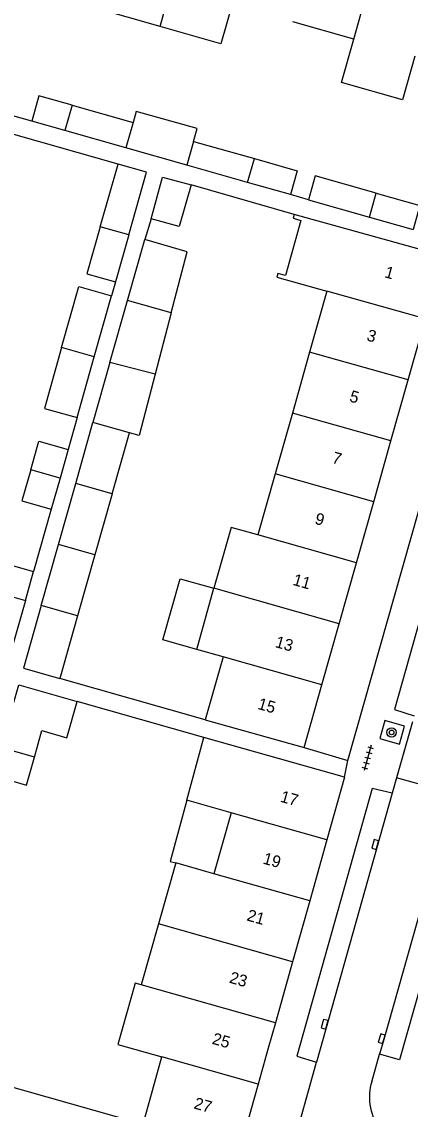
# Model space of a CAD drawing. Extents: x 132994 to 136000, y 393499 to 395512.
# Drawn here: x 134097.9 to 134131.1, y 394634.8 to 394727.5 of the extents above; entities that cross this region are included whole.
import ezdxf

# ---------------------------------------------------------------- set-up
doc = ezdxf.new("R2010")
doc.units = 0
for name, color, linetype in [('gg-afsc-erfafscheiding', 7, 'Continuous'), ('gg-afsc-muur', 7, 'Continuous'), ('gg-anno-huisnummerreeks BGT', 7, 'Continuous'), ('gg-bbg-gedigitaliseerde bebouwing', 7, 'Continuous'), ('gg-bbg-gedigitaliseerde bijgebouw', 7, 'Continuous'), ('gg-bbg-hoofdgebouw', 7, 'Continuous'), ('gg-bbg-luifel en loopbrug', 7, 'Continuous'), ('gg-bbg-tussenscheiding', 7, 'Continuous'), ('gg-knt-verharding', 7, 'Continuous'), ('gg-knt-verharding nz', 7, 'Continuous'), ('gt-grn-weggrens', 7, 'Continuous'), ('gt-symb-boom', 7, 'Continuous'), ('gt-symb-kolk', 7, 'Continuous'), ('gt-symb-tegel verharding', 7, 'Continuous')]:
    doc.layers.add(name, color=color, linetype=linetype)

# ---------------------------------------------------------------- blocks, each defined once
blk = doc.blocks.new('gt0-TEG1')
at = {"layer": 'gt-symb-tegel verharding'}
for p, q in [((-1.125, 0), (1.125, 0)), ((-0.9, -0.25), (-0.9, 0.25)), ((-0.45, -0.25), (-0.45, 0.25)), ((0, -0.25), (0, 0.25)), ((0.45, -0.25), (0.45, 0.25)), ((0.9, -0.25), (0.9, 0.25))]:
    blk.add_line(p, q, dxfattribs=at)
blk = doc.blocks.new('gt0-BOOM')
at = {"layer": 'gt-symb-boom'}
for radius in [0.4, 0.2]:
    blk.add_circle((0, 0), radius, dxfattribs=at)
blk = doc.blocks.new('gt0-KOLK')
at = {"layer": 'gt-symb-kolk'}
blk.add_lwpolyline([(0, 0), (0.375, 0), (0.375, 0.4), (-0.375, 0.4), (-0.375, 0), (0, 0)], dxfattribs=at)

msp = doc.modelspace()

# ---------------------------------------------------------------- linework, layer by layer
at = {"layer": 'gg-afsc-erfafscheiding'}
for p, q in [((134098.784, 394718.998), (134094.58, 394720.188)), ((134106.141, 394715.346), (134091.739, 394719.421)), ((134121.172, 394711.054), (134112.372, 394713.583)), ((134122.394, 394712.308), (134120.853, 394712.745)), ((134108.975, 394710.696), (134108.416, 394708.91)), ((134105.928, 394705.316), (134105.592, 394704.128)), ((134102.652, 394693.75), (134101.884, 394691.039)), ((134100.44, 394685.943), (134098.941, 394680.649)), ((134113.586, 394667.998), (134101.181, 394671.521)), ((134113.469, 394666.514), (134102.656, 394669.577))]:
    msp.add_line(p, q, dxfattribs=at)
at = {"layer": 'gg-afsc-muur'}
msp.add_line((134091.064, 394638.439), (134108.296, 394633.575), dxfattribs=at)
at = {"layer": 'gg-bbg-gedigitaliseerde bebouwing'}
for p, q in [((134126.261, 394725.997), (134121.066, 394727.47)), ((134123.962, 394704.522), (134122.489, 394699.336)), ((134122.489, 394699.336), (134121.014, 394694.142)), ((134121.014, 394694.142), (134119.538, 394688.948)), ((134119.538, 394688.948), (134118.062, 394683.753)), ((134112.854, 394674.003), (134114.33, 394679.212)), ((134115.11, 394673.364), (134112.854, 394674.003)), ((134115.11, 394673.364), (134113.586, 394667.998)), ((134112.014, 394661.163), (134113.469, 394666.514)), ((134115.786, 394660.099), (134112.014, 394661.163)), ((134115.786, 394660.099), (134114.319, 394654.901)), ((134111.061, 394655.82), (134109.589, 394650.625)), ((134114.319, 394654.901), (134111.061, 394655.82)), ((134109.589, 394650.625), (134108.117, 394645.429))]:
    msp.add_line(p, q, dxfattribs=at)
for points in [[(134109.73, 394727.067), (134104.535, 394728.539), (134105.481, 394731.889)], [(134115.872, 394728.943), (134114.925, 394725.595), (134109.73, 394727.067)], [(134131.457, 394724.524), (134130.408, 394720.809), (134125.208, 394722.282), (134126.261, 394725.997)], [(134118.062, 394683.753), (134115.799, 394684.395), (134114.33, 394679.212)], [(134108.117, 394645.429), (134107.605, 394645.575), (134106.128, 394640.359), (134109.886, 394639.299)]]:
    msp.add_lwpolyline(points, dxfattribs=at)
at = {"layer": 'gg-bbg-gedigitaliseerde bijgebouw'}
for p, q in [((134102.229, 394720.372), (134107.424, 394718.9)), ((134101.614, 394718.196), (134098.784, 394718.998)), ((134106.81, 394716.724), (134101.614, 394718.196)), ((134112.578, 394717.281), (134117.775, 394715.811)), ((134112.006, 394715.251), (134106.81, 394716.724)), ((134104.629, 394710.01), (134106.141, 394715.346)), ((134117.201, 394713.779), (134112.006, 394715.251)), ((134120.853, 394712.745), (134117.201, 394713.779)), ((134122.394, 394712.308), (134127.592, 394710.835)), ((134127.592, 394710.835), (134131.31, 394709.782)), ((134107.063, 394709.323), (134105.928, 394705.316)), ((134106.944, 394703.713), (134108.416, 394708.91)), ((134104.12, 394698.932), (134105.592, 394704.128)), ((134105.454, 394698.449), (134106.944, 394703.713)), ((134110.677, 394702.662), (134109.311, 394697.439)), ((134102.652, 394693.75), (134104.12, 394698.932)), ((134105.454, 394698.449), (134104.001, 394693.324)), ((134102.53, 394688.133), (134104.001, 394693.324)), ((134105.638, 394687.252), (134107.109, 394692.444)), ((134101.884, 394691.039), (134101.193, 394688.6)), ((134101.193, 394688.6), (134100.44, 394685.943)), ((134101.058, 394682.937), (134102.53, 394688.133)), ((134105.638, 394687.252), (134104.166, 394682.057)), ((134099.586, 394677.742), (134101.058, 394682.937)), ((134104.166, 394682.057), (134102.694, 394676.861)), ((134098.241, 394678.18), (134098.941, 394680.649)), ((134102.694, 394676.861), (134101.181, 394671.521))]:
    msp.add_line(p, q, dxfattribs=at)
for points in [[(134102.229, 394720.372), (134099.4, 394721.173), (134098.784, 394718.998)], [(134112.578, 394717.281), (134112.885, 394718.365), (134107.69, 394719.837), (134107.424, 394718.9)], [(134117.775, 394715.811), (134121.428, 394714.779), (134120.853, 394712.745)], [(134107.063, 394709.323), (134108.573, 394714.652), (134106.141, 394715.346)], [(134108.975, 394710.696), (134109.926, 394714.24), (134112.372, 394713.583)], [(134112.372, 394713.583), (134111.363, 394710.019), (134108.975, 394710.696)], [(134128.166, 394712.869), (134122.971, 394714.343), (134122.394, 394712.308)], [(134128.166, 394712.869), (134131.886, 394711.815), (134131.31, 394709.782)], [(134104.629, 394710.01), (134103.494, 394706.006), (134105.928, 394705.316)], [(134110.677, 394702.662), (134112.043, 394707.882), (134108.416, 394708.91)], [(134101.331, 394699.718), (134102.804, 394704.918), (134105.592, 394704.128)], [(134101.331, 394699.718), (134099.862, 394694.536), (134102.652, 394693.75)], [(134109.311, 394697.439), (134107.947, 394692.225), (134107.109, 394692.444)], [(134098.694, 394689.305), (134099.386, 394691.747), (134101.884, 394691.039)], [(134098.694, 394689.305), (134097.943, 394686.651), (134100.44, 394685.943)], [(134095.742, 394678.885), (134096.443, 394681.357), (134098.941, 394680.649)], [(134098.241, 394678.18), (134096.715, 394672.796), (134094.217, 394673.504)], [(134099.586, 394677.742), (134098.072, 394672.401), (134101.181, 394671.521)], [(134096.158, 394665.641), (134097.673, 394670.989), (134102.656, 394669.577)], [(134099.003, 394664.835), (134099.641, 394667.087), (134101.779, 394666.481), (134102.656, 394669.577)], [(134095.482, 394663.255), (134098.327, 394662.449), (134099.003, 394664.835)]]:
    msp.add_lwpolyline(points, dxfattribs=at)
at = {"layer": 'gg-bbg-hoofdgebouw'}
for p, q in [((134133.892, 394707.528), (134121.172, 394711.054)), ((134130.899, 394696.967), (134132.372, 394702.163)), ((134129.427, 394691.772), (134130.899, 394696.967)), ((134127.954, 394686.577), (134129.427, 394691.772)), ((134126.482, 394681.382), (134127.954, 394686.577)), ((134125.01, 394676.186), (134126.482, 394681.382)), ((134123.537, 394670.991), (134125.01, 394676.186)), ((134122.022, 394665.644), (134123.537, 394670.991)), ((134113.586, 394667.998), (134122.022, 394665.644)), ((134125.471, 394663.129), (134113.469, 394666.514)), ((134125.471, 394663.129), (134123.965, 394657.79)), ((134123.965, 394657.79), (134122.499, 394652.592)), ((134122.499, 394652.592), (134121.033, 394647.395)), ((134121.033, 394647.395), (134119.568, 394642.198)), ((134119.568, 394642.198), (134118.963, 394640.055)), ((134118.963, 394640.055), (134118.096, 394636.982)), ((134108.296, 394633.575), (134109.886, 394639.299)), ((134118.096, 394636.982), (134116.484, 394631.265))]:
    msp.add_line(p, q, dxfattribs=at)
msp.add_lwpolyline([(134121.172, 394711.054), (134121.084, 394710.736), (134121.739, 394710.554), (134120.433, 394705.842), (134119.778, 394706.024), (134119.69, 394705.706), (134123.962, 394704.522)], dxfattribs=at)
at = {"layer": 'gg-bbg-luifel en loopbrug'}
for points in [[(134112.854, 394674.003), (134109.968, 394674.821), (134111.444, 394680.03), (134114.33, 394679.212)], [(134112.014, 394661.163), (134110.596, 394655.947), (134111.061, 394655.82)]]:
    msp.add_lwpolyline(points, dxfattribs=at)
at = {"layer": 'gg-bbg-tussenscheiding'}
for p, q in [((134109.73, 394727.067), (134113.065, 394738.877)), ((134126.261, 394725.997), (134128.651, 394734.461)), ((134102.229, 394720.372), (134101.614, 394718.196)), ((134107.424, 394718.9), (134106.81, 394716.724)), ((134112.578, 394717.281), (134112.006, 394715.251)), ((134117.201, 394713.779), (134117.775, 394715.811)), ((134127.592, 394710.835), (134128.166, 394712.869)), ((134107.063, 394709.323), (134104.629, 394710.01)), ((134132.372, 394702.163), (134123.962, 394704.522)), ((134110.677, 394702.662), (134106.944, 394703.713)), ((134104.12, 394698.932), (134101.331, 394699.718)), ((134130.899, 394696.967), (134122.489, 394699.336)), ((134109.311, 394697.439), (134105.454, 394698.449)), ((134129.427, 394691.772), (134121.014, 394694.142)), ((134107.109, 394692.444), (134104.001, 394693.324)), ((134101.193, 394688.6), (134098.694, 394689.305)), ((134127.954, 394686.577), (134119.538, 394688.948)), ((134105.638, 394687.252), (134102.53, 394688.133)), ((134126.482, 394681.382), (134118.062, 394683.753)), ((134104.166, 394682.057), (134101.058, 394682.937)), ((134095.742, 394678.885), (134098.241, 394678.18)), ((134125.01, 394676.186), (134114.33, 394679.212)), ((134102.694, 394676.861), (134099.586, 394677.742)), ((134123.537, 394670.991), (134115.11, 394673.364)), ((134099.003, 394664.835), (134096.158, 394665.641)), ((134123.965, 394657.79), (134115.786, 394660.099)), ((134122.499, 394652.592), (134114.319, 394654.901)), ((134121.033, 394647.395), (134109.589, 394650.625)), ((134119.568, 394642.198), (134108.117, 394645.429)), ((134118.096, 394636.982), (134109.886, 394639.299))]:
    msp.add_line(p, q, dxfattribs=at)
at = {"layer": 'gg-knt-verharding'}
for p, q in [((134125.754, 394664.538), (134137.624, 394706.398)), ((134131.252, 394667.825), (134129.909, 394663.073)), ((134122.022, 394665.644), (134125.754, 394664.538)), ((134129.909, 394663.073), (134129.538, 394661.762)), ((134134.742, 394661.701), (134129.909, 394663.073)), ((134127.782, 394637.172), (134128.443, 394639.53)), ((134130.161, 394639.059), (134128.443, 394639.53)), ((134120.266, 394628.775), (134123.073, 394638.853)), ((134121.407, 394639.366), (134123.073, 394638.853))]:
    msp.add_line(p, q, dxfattribs=at)
for points in [[(134136.527, 394686.333), (134134.804, 394686.818), (134129.735, 394668.874), (134131.401, 394668.352)], [(134128.898, 394667.937), (134128.479, 394666.418), (134130.145, 394665.941), (134130.596, 394667.469), (134128.898, 394667.937)], [(134129.538, 394661.762), (134127.81, 394662.164), (134121.407, 394639.366)], [(134133.279, 394656.547), (134134.98, 394656.054), (134130.161, 394639.059)]]:
    msp.add_lwpolyline(points, dxfattribs=at)
for centre, radius, start, end in [((134131.988, 394635.872), 4.403, 162.8214, 188.23598), ((134133.333, 394636.089), 5.765, 188.45833, 210.3637)]:
    msp.add_arc(centre, radius, start, end, dxfattribs=at)
at = {"layer": 'gg-knt-verharding nz'}
msp.add_line((134129.538, 394661.762), (134123.073, 394638.853), dxfattribs=at)
msp.add_lwpolyline([(134133.279, 394656.547), (134128.831, 394640.793), (134128.443, 394639.53)], dxfattribs=at)
at = {"layer": 'gt-grn-weggrens'}
msp.add_line((134125.471, 394663.129), (134125.754, 394664.538), dxfattribs=at)

# ---------------------------------------------------------------- block references
at = {"layer": 'gt-symb-boom'}
msp.add_blockref('gt0-BOOM', (134129.48, 394666.939), dxfattribs=at)
at = {"layer": 'gt-symb-kolk'}
for p, rotation in [((134128.269, 394657.333), 74.03098346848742), ((134123.962, 394642.027), 74.33789365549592), ((134128.827, 394640.793), 72.90569440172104)]:
    msp.add_blockref('gt0-KOLK', p, dxfattribs=dict(at, rotation=rotation))
at = {"layer": 'gt-symb-tegel verharding', "rotation": -105.6621063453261}
msp.add_blockref('gt0-TEG1', (134127.438, 394664.769), dxfattribs=at)

# ---------------------------------------------------------------- texts
at = {"layer": 'gg-anno-huisnummerreeks BGT'}
for s, rotation, p in [('1', 344.2, (134128.818, 394705.721)), ('3', 344.2, (134127.292, 394700.338)), ('5', 344.2, (134125.82, 394695.142)), ('7', 344.2, (134124.336, 394689.908)), ('9', 344.2, (134122.865, 394684.717)), ('11', 344.2, (134120.987, 394679.515)), ('13', 344.2, (134119.486, 394674.218)), ('15', 344.2, (134117.992, 394668.947)), ('17', 344.3, (134119.919, 394661.043)), ('19', 344.3, (134118.434, 394655.778)), ('21', 344.3, (134117.066, 394650.93)), ('23', 344.3, (134115.572, 394645.629)), ('25', 344.2, (134114.103, 394640.426)), ('27', 344.3, (134112.55, 394634.917))]:
    msp.add_text(s, height=1, rotation=rotation, dxfattribs=at).set_placement(p)

doc.saveas('drawing.dxf')
